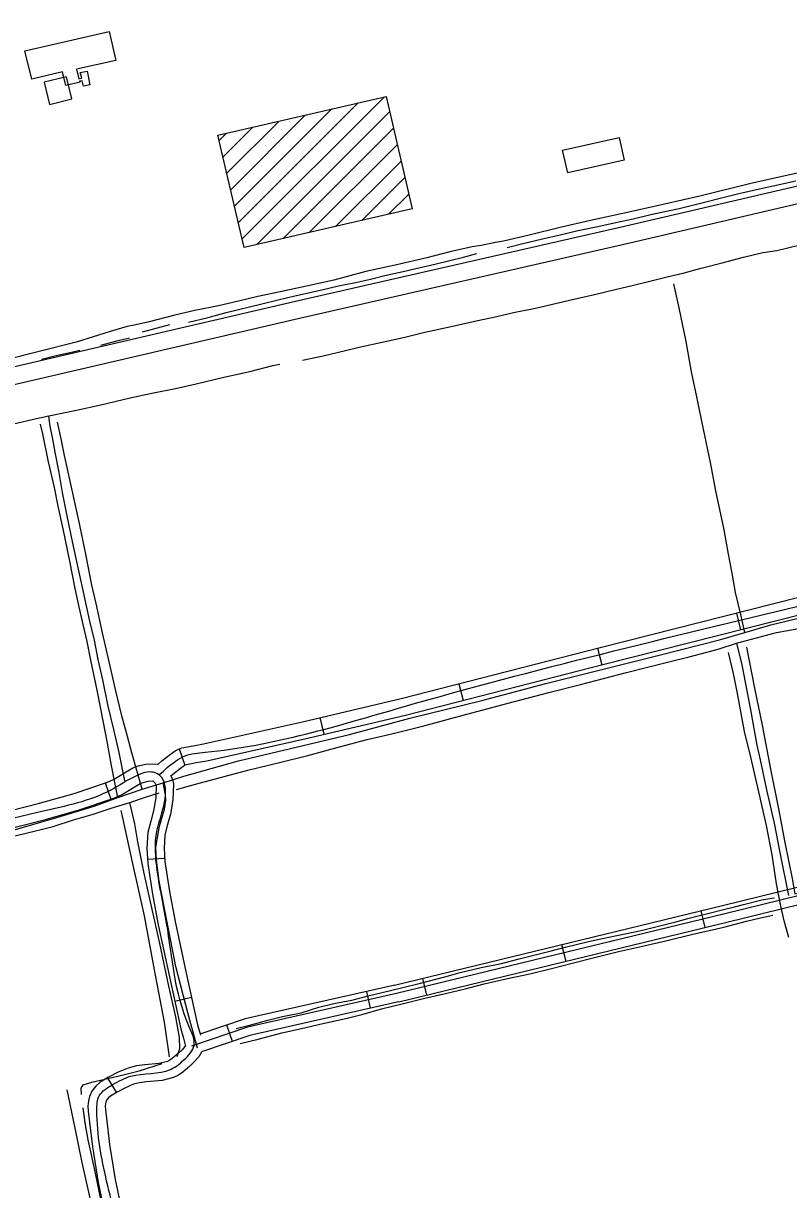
# Model space of a CAD drawing. Extents: x 3392644 to 3430565, y 576657 to 602123.
# Drawn here: x 3420949 to 3422285, y 583243 to 585280 of the extents above; entities that cross this region are included whole.
import ezdxf

# ---------------------------------------------------------------- set-up
doc = ezdxf.new("R2010")
doc.units = 0
for name, color, linetype in [('V-BLDG-OTLN', 7, 'Continuous'), ('V-DTCH-CNTR', 7, 'Continuous'), ('V-ROAD-CNTR', 7, 'Continuous'), ('V-SITE-OTLN', 7, 'Continuous'), ('V-TOPO-SHOR', 7, 'Continuous')]:
    doc.layers.add(name, color=color, linetype=linetype)

msp = doc.modelspace()

# ---------------------------------------------------------------- linework, layer by layer
at = {"layer": 'V-BLDG-OTLN'}
for p, q in [((3421331.4, 584903.8), (3421579.9, 585152.2)), ((3421324.8, 584932.4), (3421533.9, 585141.6)), ((3421311.4, 584989.8), (3421442, 585120.4)), ((3421318.1, 584961.1), (3421487.9, 585131)), ((3421356.7, 584893.6), (3421588.9, 585125.9)), ((3421298.1, 585047.2), (3421350.1, 585099.2)), ((3421304.7, 585018.5), (3421396, 585109.8)), ((3421402.6, 584904.2), (3421595.5, 585097.2)), ((3421291.4, 585075.9), (3421304.1, 585088.6)), ((3421448.6, 584914.8), (3421602.2, 585068.4)), ((3421494.5, 584925.4), (3421608.8, 585039.7)), ((3421540.5, 584936.1), (3421615.4, 585011)), ((3421586.5, 584946.7), (3421622.1, 584982.3))]:
    msp.add_line(p, q, dxfattribs=at)
for points in [[(3420964.2, 585183.2), (3420952.3, 585232.4), (3421099.3, 585266), (3421110.7, 585215.8), (3421042.5, 585200.3), (3421046.4, 585183.3), (3421051.6, 585184.7), (3421048.8, 585194.7), (3421060.6, 585197), (3421065.7, 585173.2), (3421054.2, 585170.6), (3421052.1, 585180.1), (3421047.6, 585179.2), (3421048.4, 585177.6), (3421023.8, 585172.1), (3421017.9, 585195.5)], [(3420995.3, 585138.9), (3421034.1, 585148.3), (3421024.7, 585187.2), (3420985.9, 585177.7)], [(3421289.2, 585085.1), (3421582.7, 585152.8), (3421628.1, 584956.3), (3421335, 584888.6)], [(3421890.6, 585058.9), (3421989.4, 585081.2), (3421998.4, 585041.2), (3421900.2, 585019.1)]]:
    msp.add_lwpolyline(points, close=True, dxfattribs=at)
at = {"layer": 'V-DTCH-CNTR'}
for points in [[(3422209.2, 584216.2), (3422201.7, 584247.6), (3422192.6, 584286.4), (3422186.6, 584320), (3422180.5, 584352.9), (3422172.9, 584395.4), (3422158.5, 584464.1), (3422148.7, 584513.1), (3422136.6, 584571.6), (3422125.2, 584627.9), (3422116.1, 584671.7), (3422106.3, 584724.4), (3422094.1, 584783.6), (3422085.1, 584825.3)], [(3421156.8, 583942.7), (3421149.8, 583967.2), (3421138.6, 584005.9), (3421131.2, 584034.5), (3421121.4, 584070.9), (3421110.1, 584116.8), (3421099.8, 584162.8), (3421087.6, 584215.5), (3421076.3, 584266.9), (3421069.3, 584298.8), (3421058.5, 584352.9), (3421047.2, 584407), (3421033.5, 584470.2), (3421021.3, 584525.7), (3421015.2, 584554.9), (3421009.1, 584584)], [(3421114.5, 583928.1), (3421109.8, 583951.3), (3421102.7, 583986.8), (3421096.1, 584022.8), (3421089.5, 584059.2), (3421078.1, 584115.6), (3421067.3, 584168.3), (3421060.7, 584200.6), (3421053.7, 584230.6), (3421046.2, 584263.8), (3421040.1, 584293), (3421030.6, 584340.7), (3421018.9, 584397.6), (3421010.4, 584437.2), (3421003.8, 584469.5), (3420993.5, 584514.5), (3420983.2, 584563.6), (3420979.4, 584580.4)], [(3420923.3, 583868.9), (3421008.2, 583893), (3421072.8, 583913.1), (3421114.5, 583928.1), (3421156.8, 583942.7), (3421193.3, 583953.6), (3421229.6, 583965.6), (3421325, 583992), (3421518.7, 584038.3), (3421624.2, 584066.6), (3421749.9, 584097.8), (3421861.8, 584127), (3421936.1, 584145.9), (3422059.1, 584177), (3422164.6, 584203.5), (3422209.2, 584216.2), (3422254.5, 584229.8), (3422343.5, 584251.5)], [(3422286, 583683.4), (3422277.6, 583712.5), (3422271.1, 583741.2), (3422264, 583777.6), (3422256.4, 583828.1), (3422246.9, 583879), (3422233.3, 583938.2), (3422219.3, 583998.6), (3422208.5, 584043.7), (3422203.3, 584071.9), (3422196.2, 584109.6), (3422189.1, 584144.7), (3422180.2, 584181.5)], [(3422212.1, 584190.8), (3422225.7, 584119.4), (3422238.9, 584054.3), (3422254, 583977.5), (3422267.7, 583908.3), (3422278.5, 583849.6), (3422291.7, 583786.4), (3422296.4, 583760), (3422351.5, 583772.2), (3422421.5, 583787.7), (3422526.1, 583810.7), (3422619.4, 583833.7), (3422718.1, 583856.6), (3422820.4, 583880.1), (3422899.1, 583898.8), (3422980.9, 583919.4), (3423076.4, 583941), (3423164.6, 583963.5)], [(3421253.2, 583490.2), (3421236.4, 583552.1), (3421215.8, 583633), (3421200.7, 583710.3), (3421186.6, 583782.2), (3421181.8, 583818.6), (3421180.7, 583841.4), (3421186.9, 583877.9), (3421195.8, 583908), (3421198.4, 583922.6), (3421197.4, 583932.6), (3421193.3, 583953.6)], [(3421204.7, 583475.4), (3421195.6, 583535.9), (3421178.6, 583627.3), (3421161.2, 583721.5), (3421140, 583815.2), (3421123.1, 583892.5), (3421120.3, 583905.3)], [(3421131, 582911.4), (3421116.5, 582975.6), (3421102.8, 583043.8), (3421091.5, 583102.5), (3421078.3, 583168.4), (3421065.1, 583233.5), (3421052, 583290.8), (3421039.7, 583350.4), (3421026.1, 583417.3)]]:
    msp.add_lwpolyline(points, dxfattribs=at)
at = {"layer": 'V-ROAD-CNTR'}
for p, q in [((3422194.2, 584250.3), (3422201.6, 584221.2)), ((3421951.8, 584188.8), (3421959.3, 584159.8)), ((3421709.6, 584126.8), (3421717.1, 584097.8)), ((3421467.1, 584067.7), (3421473.9, 584038.5)), ((3421221.5, 584013.1), (3421231.5, 583984.8)), ((3421092.5, 583953.6), (3421102, 583925.2)), ((3421196.1, 583821.6), (3421166.2, 583819.7)), ((3422132, 583730.2), (3422139.1, 583701.1)), ((3421889.1, 583671.2), (3421896.2, 583642)), ((3421646.2, 583612.1), (3421653.3, 583582.9)), ((3421555.7, 583560), (3421549, 583589.3)), ((3421243.2, 583578.5), (3421213.9, 583572)), ((3421314.3, 583502), (3421304.6, 583530.4)), ((3421112.2, 583413.2), (3421096.6, 583438.8))]:
    msp.add_line(p, q, dxfattribs=at)
for points in [[(3426424, 585913.4), (3425284.9, 585653.6), (3424160.9, 585392.6), (3423461.7, 585233), (3422779.9, 585076.7), (3422007.9, 584896.7), (3421431.4, 584765), (3420462.1, 584539.7)], [(3423521.5, 585277.4), (3423455, 585262.2), (3422773.2, 585105.9), (3422001.1, 584925.9), (3421424.7, 584794.3), (3420836.4, 584657.5)], [(3421184.8, 583986.3), (3421191, 583991.9), (3421206.1, 584003.7), (3421214.5, 584009.5), (3421220.1, 584012.6), (3421226.4, 584014.8), (3421245.7, 584018.6), (3421263.7, 584021.8), (3421436.5, 584060.5), (3421609.1, 584101.1), (3421956.1, 584189.9), (3422303.4, 584277.9), (3422668.9, 584366.9), (3423034.2, 584455.8), (3423453.3, 584559.2), (3423872.8, 584661.8)], [(3421206.4, 583965.4), (3421210.3, 583968.9), (3421224, 583979.6), (3421230.2, 583984), (3421232.3, 583985.1), (3421234.3, 583985.8), (3421251.3, 583989.1), (3421269.6, 583992.4), (3421443.2, 584031.2), (3421616.3, 584071.9), (3421963.5, 584160.8), (3422310.7, 584248.8), (3422675.9, 584337.8), (3423041.3, 584426.7), (3423460.4, 584530.1), (3423879.6, 584632.6)], [(3421597.6, 583600.2), (3422170.2, 583739.5), (3423196, 583991.4)], [(3420824.4, 583879.1), (3420977.9, 583918.1), (3421037.9, 583935.3), (3421096.6, 583955), (3421106.8, 583959.6), (3421140.3, 583979.7), (3421149.7, 583983.3), (3421163.4, 583986.6), (3421177.7, 583987.2), (3421183.7, 583986.1), (3421184.9, 583985.6)], [(3423199.6, 583976.8), (3422173.8, 583725), (3421601.1, 583585.7)], [(3420831.6, 583850), (3420985.7, 583889.1), (3421046.8, 583906.7), (3421107.6, 583927.1), (3421120.7, 583933), (3421153.6, 583952.7), (3421158.7, 583954.6), (3421167.5, 583956.7), (3421175.6, 583957.1), (3421175.7, 583957), (3421175.3, 583957.2), (3421176.2, 583956.7), (3421177.5, 583955.5), (3421179.6, 583953.2), (3421180.3, 583952.2), (3421181, 583950.7), (3421181.3, 583949.4), (3421180.5, 583927.4), (3421176.7, 583904.7), (3421171.8, 583886.9), (3421166.9, 583866.9), (3421164.9, 583839.7), (3421166.6, 583813), (3421175, 583759), (3421184.9, 583705.7), (3421204.5, 583614.8), (3421224.6, 583523.8), (3421229.2, 583507.7), (3421232.5, 583493.9), (3421232.5, 583494.1), (3421232.7, 583494.8), (3421231.6, 583492.9), (3421226.5, 583487.3), (3421219.7, 583480.9), (3421209.5, 583472), (3421205.3, 583469.2), (3421201, 583467.1), (3421186.7, 583463.3), (3421161.3, 583461.1), (3421147, 583459.4), (3421132.4, 583455.6), (3421114.8, 583448.4), (3421098.2, 583439.8), (3421083.7, 583430.9), (3421075.8, 583424), (3421069, 583414.9), (3421064.9, 583405.8), (3421063, 583398.5), (3421062.3, 583389), (3421062.9, 583380.4), (3421070, 583317.8), (3421080.2, 583255.4), (3421094.2, 583188.5)], [(3421206.6, 583966.7), (3421209.8, 583959.9), (3421211.4, 583951.6), (3421210.4, 583924.4), (3421206.1, 583898.2), (3421200.8, 583879.3), (3421196.7, 583862.2), (3421195, 583839.5), (3421196.5, 583816.3), (3421204.5, 583764.1), (3421214.3, 583711.6), (3421233.8, 583621.2), (3421253.7, 583531.2), (3421258.2, 583515.4), (3421258.8, 583512.9)], [(3421604.7, 583571.1), (3422177.3, 583710.4), (3422305.7, 583741.9)], [(3421601.1, 583585.7), (3421341, 583526.8), (3421242.9, 583493.7)], [(3421597.8, 583600.3), (3421336.9, 583541.3), (3421257.6, 583514.5)], [(3421604.4, 583571), (3421345, 583512.4), (3421260.7, 583483.9)], [(3421260.6, 583483.1), (3421255.9, 583474.9), (3421247.7, 583466.2), (3421239.9, 583458.8), (3421227.8, 583448.1), (3421220.2, 583443.1), (3421211.5, 583438.9), (3421191.8, 583433.7), (3421164.4, 583431.2), (3421152.5, 583429.8), (3421141.8, 583427.1), (3421127.5, 583421.2), (3421113, 583413.6), (3421101.5, 583406.6), (3421097.9, 583403.5), (3421094.9, 583399.5), (3421093.3, 583395.9), (3421092.8, 583393.7), (3421092.4, 583388.8), (3421092.8, 583383), (3421099.7, 583321.9), (3421109.7, 583260.9), (3421123.6, 583194.6)]]:
    msp.add_lwpolyline(points, dxfattribs=at)
for points in [[(3421187.3, 583968.2), (3421215.1, 583991.6), (3421230.4, 584000.3), (3421266.6, 584007.1), (3421612.7, 584086.5), (3422307, 584263.4), (3423037.8, 584441.3), (3423876.2, 584647.2), (3424386.8, 584755.1), (3424925.9, 584874.7), (3424959.3, 584886.6), (3424995.1, 584907.2), (3425031.7, 584937.7), (3425072.8, 584958.7), (3425113.5, 584974.7)], [(3421232.4, 582887.9), (3421226.8, 582910.8), (3421215.7, 582930.4), (3421200.2, 582942.9), (3421174.4, 582956.8), (3421159.1, 582981.5), (3421147.2, 583002.4), (3421122.9, 583125.1), (3421094.9, 583258.2), (3421077.8, 583381.7), (3421082, 583407.2), (3421105.6, 583426.7), (3421137.1, 583441.4), (3421206.3, 583453), (3421229.8, 583469.9), (3421247.6, 583495.7), (3421239.1, 583527.5), (3421199.6, 583708.7), (3421181.6, 583814.6), (3421181.8, 583864.6), (3421191.4, 583901.5), (3421196.3, 583950.5), (3421188, 583966.3), (3421176.7, 583972.1), (3421147, 583966.2), (3421102.1, 583941.1), (3420981.8, 583903.6), (3420673.7, 583827.4), (3420466.8, 583780.7), (3420124, 583703.4), (3419499, 583561.7), (3418727.4, 583381.8), (3418004.7, 583219.7), (3417274.1, 583053.5), (3416522.2, 582880.2), (3416022.3, 582767.4), (3415991.2, 582758.2), (3415958.5, 582743.5), (3415935.6, 582730.1), (3415898.6, 582705.9), (3415869, 582690.1), (3415747.3, 582653.8), (3415546, 582595.5), (3415341.7, 582532.9), (3415229.5, 582496.2)]]:
    msp.add_spline(points, degree=3, dxfattribs=at)
at = {"layer": 'V-SITE-OTLN'}
for points in [[(3422313.4, 585021.9), (3422221.8, 585001), (3422130.1, 584978.5), (3422037.6, 584957.6), (3421993.3, 584947.5), (3421939.5, 584935.9), (3421888.8, 584924.2), (3421832.4, 584910.3), (3421787.4, 584900.2), (3421773.8, 584897.5), (3421748.6, 584892.4), (3421732.9, 584890.1), (3421694.1, 584881.5), (3421653.6, 584871.1), (3421598.7, 584858), (3421547.2, 584846.7), (3421491.6, 584832), (3421443.5, 584821.2), (3421398, 584811.5), (3421358.9, 584803.3), (3421324.8, 584795.2), (3421290.2, 584787), (3421248.8, 584778.9)], [(3421248.8, 584778.9), (3421213.9, 584770.7), (3421166.5, 584758.4), (3421143.2, 584753.3), (3421130.5, 584750.6), (3421100.8, 584742.1), (3421041.5, 584723.7), (3420977.2, 584707.1), (3420914.8, 584691.2)]]:
    msp.add_lwpolyline(points, dxfattribs=at)
at = {"layer": 'V-TOPO-SHOR'}
msp.add_line((3421385, 584682.7), (3421397.4, 584685.2), dxfattribs=at)
for points in [[(3421794.3, 584888.9), (3421821.6, 584896.1), (3421855.5, 584903.9), (3421886.4, 584911.2), (3421915.1, 584918.2), (3421952.2, 584925.7), (3421980.7, 584932.2), (3422014, 584938.9), (3422044.9, 584946.4), (3422069.3, 584952), (3422094.5, 584957.1), (3422134, 584966.8), (3422172.8, 584976.9), (3422196.1, 584982.4), (3422224.3, 584988.9), (3422258.1, 584996.4), (3422297.7, 585005.6)], [(3421436.9, 584692.2), (3421473.1, 584699.7), (3421511.7, 584709.1), (3421538.1, 584715.4), (3421575.8, 584723.5), (3421615.6, 584732.3), (3421650.5, 584740.8), (3421696.1, 584750.8), (3421740.1, 584760.5), (3421776, 584768.4), (3421805.1, 584775.3), (3421843.4, 584782.8), (3421870.8, 584789.1), (3421903, 584796.6), (3421946.4, 584806.9), (3421982.8, 584815.7), (3422014.4, 584822.9), (3422038.7, 584829.1), (3422070.9, 584837.3), (3422103.1, 584844.8), (3422132.6, 584852.6), (3422169.6, 584862.3), (3422206.4, 584871.9), (3422240.4, 584880.1), (3422264.7, 584883.9), (3422303, 584892.7)], [(3421237.5, 584758.2), (3421272.2, 584766.8), (3421303.6, 584775.4), (3421365.6, 584790.2), (3421394.1, 584797.5), (3421423.6, 584804.5), (3421447.2, 584809.8), (3421472.9, 584815.6), (3421499.8, 584821.8), (3421529.3, 584828), (3421555.6, 584833.8), (3421582.9, 584840.3), (3421612.7, 584847), (3421639.6, 584853.4), (3421667.7, 584859.8), (3421693.8, 584866.2), (3421718.1, 584872.1), (3421741.2, 584878.5)], [(3421157.6, 584741.5), (3421175.1, 584746), (3421205.1, 584754.2)], [(3421084.5, 584718.3), (3421115.2, 584726.6), (3421135, 584731.1)], [(3420981, 584693.7), (3421009.2, 584701), (3421028.2, 584704.7), (3421048, 584709.3)], [(3420917.7, 584577.9), (3420932, 584581.1), (3420972.5, 584590), (3420993.8, 584595.1), (3421042, 584605), (3421084.8, 584614.1), (3421136.2, 584626), (3421173.8, 584634.5), (3421214.9, 584642.6), (3421251.3, 584650.8), (3421299.6, 584662.1), (3421344.6, 584672.4), (3421385, 584682.7)], [(3421126.6, 583957), (3421116.5, 584006.9), (3421107.3, 584047.2), (3421097.5, 584087.9), (3421088.3, 584133.7), (3421080.2, 584168.9), (3421073.4, 584202.8), (3421065.3, 584236.1), (3421050.8, 584303), (3421041.5, 584345.8), (3421033.7, 584383.5), (3421024.7, 584426), (3421017.7, 584460.7), (3421011.8, 584496), (3421004.8, 584531.2), (3421001.1, 584554), (3420996, 584576.7), (3420994.3, 584589.5), (3420993.8, 584595.1)], [(3422076.5, 584164.9), (3422111.9, 584173.8), (3422162.6, 584187.3), (3422194.5, 584197.8), (3422220.8, 584204.8), (3422264.1, 584216.5), (3422296.6, 584221.9), (3422329.8, 584229.8)], [(3422194.5, 584197.8), (3422203.4, 584160.1), (3422218.7, 584081.4), (3422230, 584019.8), (3422235.9, 583994.1), (3422246.5, 583941.7), (3422260, 583883.5), (3422270.1, 583832.1), (3422284.9, 583756.8)], [(3421654.7, 584055.1), (3421717, 584071.8), (3421793.3, 584092.4), (3421866.5, 584111.3), (3421922.3, 584125.8), (3422002.5, 584146.4), (3422039.3, 584155.9), (3422076.5, 584164.9)], [(3421216.6, 583942.2), (3421249.7, 583951.6), (3421299.8, 583965.1), (3421341.5, 583975.6), (3421396.8, 583989.1), (3421445.8, 584001.5), (3421501.1, 584016.7), (3421549.6, 584029.6), (3421595.2, 584040.2), (3421648.8, 584053.6), (3421654.7, 584055.1)], [(3420138.6, 583676.1), (3420182.5, 583686.7), (3420243.1, 583702.3), (3420297.9, 583715.7), (3420361.3, 583729.7), (3420416, 583742), (3420471.2, 583756.5), (3420528.1, 583769.3), (3420592.6, 583784.4), (3420646.3, 583795.1), (3420691.3, 583804), (3420737.9, 583816.8), (3420793.7, 583828.1), (3420853.8, 583842.6), (3420908, 583855.4), (3420949.7, 583864.4), (3421001.8, 583877.7), (3421037, 583889.4), (3421069.5, 583898.3), (3421102.5, 583909.3), (3421135.6, 583919.4), (3421161.1, 583928.3), (3421186.5, 583936)], [(3421218.1, 583475.8), (3421222.4, 583489.7), (3421222.3, 583508.7), (3421215.5, 583545.2), (3421203.4, 583598.4), (3421187.6, 583672.9), (3421172.5, 583740.7), (3421159.7, 583798.4), (3421149.1, 583850.9), (3421143.8, 583882.3), (3421135.6, 583919.4)], [(3421320.8, 583524.4), (3421346.5, 583531.1), (3421376.4, 583539.3), (3421401.9, 583545.4), (3421434.4, 583551.8), (3421465.2, 583561.8), (3421491.2, 583568.2), (3421522.6, 583574.3), (3421553.6, 583582.2), (3421576.1, 583587.7), (3421609.5, 583595.6), (3421642.7, 583603.8), (3421685, 583615.1), (3421711.9, 583622.4), (3421748.8, 583631.2), (3421784.1, 583638.3), (3421814.8, 583646.5), (3421840.8, 583652.9), (3421871, 583660.5), (3421895.3, 583666.9), (3421935.8, 583676.6), (3421960.4, 583682.1), (3421982.8, 583686.7), (3422000.3, 583690.1), (3422027.8, 583695.9), (3422055.6, 583702.9), (3422088.5, 583711.1), (3422109.2, 583716.9), (3422127.5, 583721.7), (3422146.4, 583726.3), (3422169.5, 583732.1), (3422190.8, 583737.3), (3422206.8, 583741.2), (3422238.4, 583749.1), (3422255.9, 583752.2), (3422260.9, 583753.1)], [(3421328.2, 583498.2), (3421359.4, 583506.2), (3421400.5, 583516.9), (3421435.3, 583524.9), (3421472.2, 583533.2), (3421512.5, 583542.3), (3421542.6, 583549.9), (3421574.5, 583558.7), (3421612.9, 583568.1), (3421650.1, 583577.7), (3421686.3, 583586), (3421721, 583593.9), (3421754.1, 583602.4), (3421794.4, 583611.8), (3421833.5, 583620.4), (3421871.6, 583629.7), (3421907.7, 583638.8), (3421948.6, 583649), (3421988.6, 583659), (3422030.2, 583668.6), (3422073.5, 583678.6), (3422115.7, 583688.8), (3422172.3, 583701.9), (3422211.7, 583712.1), (3422236.5, 583717.8), (3422252.8, 583721.5), (3422257.9, 583722.3)], [(3421051.2, 583409.6), (3421050.4, 583420.6), (3421054, 583426.5), (3421069.3, 583430.9), (3421114.6, 583441.5), (3421151.8, 583450.5), (3421191.9, 583463.2)], [(3421118.2, 583042), (3421112.6, 583076.1), (3421107.3, 583110.4), (3421100.4, 583148.3), (3421086.8, 583214.8), (3421074.8, 583274.6), (3421062.7, 583330), (3421057.4, 583360), (3421053.6, 583386.3)]]:
    msp.add_lwpolyline(points, dxfattribs=at)

doc.saveas('drawing.dxf')
